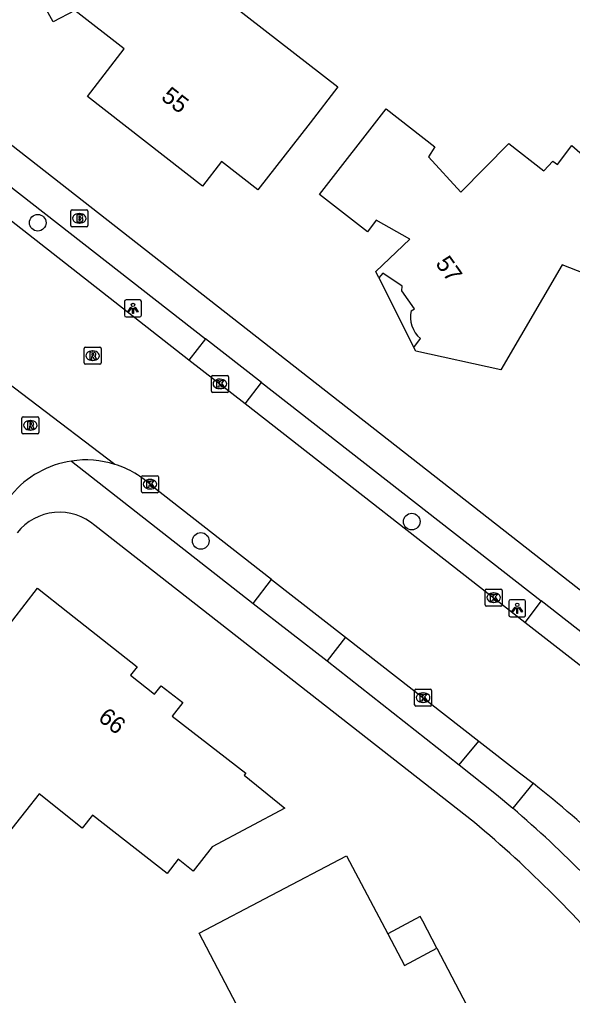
# Model space of a CAD drawing. Extents: x 157321 to 158827, y 386650 to 388532.
# Drawn here: x 158132.5 to 158165, y 387123.1 to 387180.6 of the extents above; entities that cross this region are included whole.
import ezdxf

# ---------------------------------------------------------------- set-up
doc = ezdxf.new("R2010")
doc.units = 0
for name, color, linetype in [('IMGEO_Boom', 7, 'Continuous'), ('IMGEO_Brandkraan', 7, 'Continuous'), ('IMGEO_Kolk', 7, 'Continuous'), ('IMGEO_Lichtpunt', 7, 'Continuous'), ('IMGEO_Pand', 7, 'Continuous'), ('IMGEO_Pand_nummerreeks', 7, 'Continuous'), ('IMGEO_Pand_overbouw', 7, 'Continuous'), ('IMGEO_Rijbaan_lokaal_gesloten', 7, 'Continuous'), ('IMGEO_Rioolput', 7, 'Continuous'), ('IMGEO_Voetpad_open', 7, 'Continuous')]:
    doc.layers.add(name, color=color, linetype=linetype)

msp = doc.modelspace()

# ---------------------------------------------------------------- linework, layer by layer
at = {"layer": 'IMGEO_Boom'}
for centre in [(158133.532, 387168.601), (158155.564, 387150.997), (158143.137, 387149.855)]:
    msp.add_circle(centre, 0.489, dxfattribs=at)
at = {"layer": 'IMGEO_Brandkraan'}
for p, q in [((158135.485, 387168.434), (158135.485, 387169.286)), ((158135.56, 387169.36), (158136.412, 387169.36)), ((158136.486, 387169.286), (158136.486, 387168.434)), ((158135.973, 387169.14), (158135.998, 387169.14)), ((158136.412, 387168.36), (158135.56, 387168.36)), ((158135.996, 387168.58), (158135.971, 387168.58))]:
    msp.add_line(p, q, dxfattribs=at)
for points in [[(158135.485, 387168.434), (158135.485, 387169.286)], [(158135.56, 387169.36), (158136.412, 387169.36)], [(158136.486, 387169.286), (158136.486, 387168.434)], [(158135.833, 387169.06), (158135.833, 387168.66), (158136.046, 387168.66)], [(158136.064, 387169.06), (158135.833, 387169.06)], [(158136.012, 387168.979), (158135.958, 387168.979), (158135.958, 387168.903)], [(158135.958, 387168.903), (158136.011, 387168.903)], [(158136.02, 387168.827), (158135.958, 387168.827), (158135.958, 387168.746)], [(158135.958, 387168.746), (158136.02, 387168.746)], [(158136.412, 387168.36), (158135.56, 387168.36)]]:
    msp.add_lwpolyline(points, dxfattribs=at)
for centre, radius, start, end in [((158135.562, 387169.284), 0.0765, 91.55205, 178.44795), ((158135.562, 387169.284), 0.0765, 91.55205, 178.44795), ((158136.41, 387169.284), 0.0765, 1.55205, 88.44795), ((158136.41, 387169.284), 0.0765, 1.55205, 88.44795), ((158136.013, 387168.941), 0.0379, 267.82845, 90.93552), ((158136.021, 387168.786), 0.0404, 269.87594, 90.50774), ((158136.052, 387168.911), 0.251, 268.66757, 293.53466), ((158136.068, 387168.915), 0.145, 59.4692, 91.53667), ((158136.093, 387168.962), 0.0922, 285.51372, 58.15012), ((158136.098, 387168.77), 0.105, 301.31148, 78.98903), ((158135.562, 387168.436), 0.0765, 181.55205, 268.44795), ((158135.562, 387168.436), 0.0765, 181.55205, 268.44795), ((158136.41, 387168.436), 0.0765, 271.55205, 358.44795), ((158136.41, 387168.436), 0.0765, 271.55205, 358.44795)]:
    msp.add_arc(centre, radius, start, end, dxfattribs=at)
for centre, major_axis, ratio, start_param, end_param in [((158135.972, 387168.86), (-0.387, 0.002), 0.722429, 4.712389, 7.853982), ((158135.997, 387168.86), (-0.39, 0.002), 0.717154, 1.570796, 4.712389)]:
    msp.add_ellipse(centre, major_axis=major_axis, ratio=ratio, start_param=start_param, end_param=end_param, dxfattribs=at)
at = {"layer": 'IMGEO_Kolk'}
for p, q in [((158143.762, 387158.681), (158143.762, 387159.533)), ((158143.837, 387159.607), (158144.689, 387159.607)), ((158144.763, 387159.533), (158144.763, 387158.681)), ((158144.25, 387159.387), (158144.275, 387159.387)), ((158144.689, 387158.607), (158143.837, 387158.607)), ((158144.273, 387158.827), (158144.248, 387158.827)), ((158139.642, 387152.772), (158139.642, 387153.624)), ((158139.717, 387153.698), (158140.569, 387153.698)), ((158140.13, 387153.478), (158140.155, 387153.478)), ((158140.643, 387153.624), (158140.643, 387152.772)), ((158140.569, 387152.698), (158139.717, 387152.698)), ((158140.153, 387152.918), (158140.128, 387152.918)), ((158159.888, 387146.091), (158159.888, 387146.943)), ((158159.963, 387147.017), (158160.815, 387147.017)), ((158160.889, 387146.943), (158160.889, 387146.091)), ((158160.399, 387146.237), (158160.374, 387146.237)), ((158160.376, 387146.797), (158160.401, 387146.797)), ((158160.815, 387146.017), (158159.963, 387146.017)), ((158155.808, 387141.122), (158156.66, 387141.122)), ((158155.733, 387140.196), (158155.733, 387141.048)), ((158156.221, 387140.902), (158156.246, 387140.902)), ((158156.734, 387141.048), (158156.734, 387140.196)), ((158156.66, 387140.122), (158155.808, 387140.122)), ((158156.244, 387140.342), (158156.219, 387140.342))]:
    msp.add_line(p, q, dxfattribs=at)
for points in [[(158143.762, 387158.681), (158143.762, 387159.533)], [(158143.837, 387159.607), (158144.689, 387159.607)], [(158144.763, 387159.533), (158144.763, 387158.681)], [(158144.083, 387159.307), (158144.206, 387159.307), (158144.206, 387159.156), (158144.336, 387159.307), (158144.5, 387159.307), (158144.354, 387159.156), (158144.507, 387158.907), (158144.355, 387158.907), (158144.27, 387159.071), (158144.206, 387159.004), (158144.206, 387158.907), (158144.083, 387158.907), (158144.083, 387159.307)], [(158144.689, 387158.607), (158143.837, 387158.607)], [(158139.642, 387152.772), (158139.642, 387153.624)], [(158139.717, 387153.698), (158140.569, 387153.698)], [(158139.963, 387153.398), (158140.086, 387153.398), (158140.086, 387153.247), (158140.216, 387153.398), (158140.38, 387153.398), (158140.234, 387153.247), (158140.387, 387152.998), (158140.235, 387152.998), (158140.15, 387153.162), (158140.086, 387153.095), (158140.086, 387152.998), (158139.963, 387152.998), (158139.963, 387153.398)], [(158140.643, 387153.624), (158140.643, 387152.772)], [(158140.569, 387152.698), (158139.717, 387152.698)], [(158159.888, 387146.091), (158159.888, 387146.943)], [(158159.963, 387147.017), (158160.815, 387147.017)], [(158160.889, 387146.943), (158160.889, 387146.091)], [(158160.209, 387146.717), (158160.332, 387146.717), (158160.332, 387146.566), (158160.462, 387146.717), (158160.626, 387146.717), (158160.48, 387146.566), (158160.633, 387146.317), (158160.481, 387146.317), (158160.396, 387146.481), (158160.332, 387146.414), (158160.332, 387146.317), (158160.209, 387146.317), (158160.209, 387146.717)], [(158160.815, 387146.017), (158159.963, 387146.017)], [(158155.808, 387141.122), (158156.66, 387141.122)], [(158155.733, 387140.196), (158155.733, 387141.048)], [(158156.054, 387140.822), (158156.177, 387140.822), (158156.177, 387140.671), (158156.307, 387140.822), (158156.471, 387140.822), (158156.325, 387140.671), (158156.478, 387140.422), (158156.326, 387140.422), (158156.241, 387140.586), (158156.177, 387140.519), (158156.177, 387140.422), (158156.054, 387140.422), (158156.054, 387140.822)], [(158156.734, 387141.048), (158156.734, 387140.196)], [(158156.66, 387140.122), (158155.808, 387140.122)]]:
    msp.add_lwpolyline(points, dxfattribs=at)
for centre, start, end in [((158143.839, 387159.531), 91.55205, 178.44795), ((158143.839, 387159.531), 91.55205, 178.44795), ((158144.687, 387159.531), 1.55205, 88.44795), ((158144.687, 387159.531), 1.55205, 88.44795), ((158143.839, 387158.683), 181.55205, 268.44795), ((158143.839, 387158.683), 181.55205, 268.44795), ((158144.687, 387158.683), 271.55205, 358.44795), ((158144.687, 387158.683), 271.55205, 358.44795), ((158139.719, 387153.622), 91.55205, 178.44795), ((158139.719, 387153.622), 91.55205, 178.44795), ((158140.567, 387153.622), 1.55205, 88.44795), ((158140.567, 387153.622), 1.55205, 88.44795), ((158139.719, 387152.774), 181.55205, 268.44795), ((158139.719, 387152.774), 181.55205, 268.44795), ((158140.567, 387152.774), 271.55205, 358.44795), ((158140.567, 387152.774), 271.55205, 358.44795), ((158159.965, 387146.941), 91.55205, 178.44795), ((158159.965, 387146.941), 91.55205, 178.44795), ((158160.813, 387146.941), 1.55205, 88.44795), ((158160.813, 387146.941), 1.55205, 88.44795), ((158159.965, 387146.093), 181.55205, 268.44795), ((158159.965, 387146.093), 181.55205, 268.44795), ((158160.813, 387146.093), 271.55205, 358.44795), ((158160.813, 387146.093), 271.55205, 358.44795), ((158155.81, 387141.046), 91.55205, 178.44795), ((158155.81, 387141.046), 91.55205, 178.44795), ((158156.658, 387141.046), 1.55205, 88.44795), ((158156.658, 387141.046), 1.55205, 88.44795), ((158155.81, 387140.198), 181.55205, 268.44795), ((158155.81, 387140.198), 181.55205, 268.44795), ((158156.658, 387140.198), 271.55205, 358.44795), ((158156.658, 387140.198), 271.55205, 358.44795)]:
    msp.add_arc(centre, 0.0765, start, end, dxfattribs=at)
for centre, major_axis, ratio, start_param, end_param in [((158144.249, 387159.107), (-0.387, 0.002), 0.722429, 4.712389, 7.853982), ((158144.274, 387159.107), (-0.39, 0.002), 0.717154, 1.570796, 4.712389), ((158140.129, 387153.198), (-0.387, 0.002), 0.722429, 4.712389, 7.853982), ((158140.154, 387153.198), (-0.39, 0.002), 0.717154, 1.570796, 4.712389), ((158160.375, 387146.517), (-0.387, 0.002), 0.722429, 4.712389, 7.853982), ((158160.4, 387146.517), (-0.39, 0.002), 0.717154, 1.570796, 4.712389), ((158156.22, 387140.622), (-0.387, 0.002), 0.722429, 4.712389, 7.853982), ((158156.245, 387140.622), (-0.39, 0.002), 0.717154, 1.570796, 4.712389)]:
    msp.add_ellipse(centre, major_axis=major_axis, ratio=ratio, start_param=start_param, end_param=end_param, dxfattribs=at)
at = {"layer": 'IMGEO_Lichtpunt'}
for p, q in [((158139.546, 387164.056), (158138.738, 387164.056)), ((158139.546, 387164.056), (158138.738, 387164.056)), ((158138.644, 387163.961), (158138.644, 387163.154)), ((158138.644, 387163.961), (158138.644, 387163.154)), ((158139.64, 387163.154), (158139.64, 387163.961)), ((158139.64, 387163.154), (158139.64, 387163.961)), ((158138.738, 387163.06), (158139.546, 387163.06)), ((158138.738, 387163.06), (158139.546, 387163.06)), ((158161.278, 387146.292), (158161.278, 387145.485)), ((158161.278, 387146.292), (158161.278, 387145.485)), ((158162.18, 387146.387), (158161.372, 387146.387)), ((158162.18, 387146.387), (158161.372, 387146.387)), ((158162.274, 387145.485), (158162.274, 387146.292)), ((158162.274, 387145.485), (158162.274, 387146.292)), ((158161.372, 387145.391), (158162.18, 387145.391)), ((158161.372, 387145.391), (158162.18, 387145.391))]:
    msp.add_line(p, q, dxfattribs=at)
for points in [[(158139.018, 387163.625), (158139.057, 387163.597), (158138.869, 387163.335), (158138.831, 387163.362), (158139.018, 387163.625)], [(158139.12, 387163.577), (158139.167, 387163.577), (158139.167, 387163.255), (158139.12, 387163.255), (158139.12, 387163.577)], [(158139.23, 387163.597), (158139.268, 387163.624), (158139.455, 387163.362), (158139.416, 387163.334), (158139.23, 387163.597)], [(158161.652, 387145.956), (158161.691, 387145.928), (158161.503, 387145.666), (158161.465, 387145.693), (158161.652, 387145.956)], [(158161.754, 387145.908), (158161.801, 387145.908), (158161.801, 387145.586), (158161.754, 387145.586), (158161.754, 387145.908)], [(158161.864, 387145.928), (158161.902, 387145.955), (158162.089, 387145.693), (158162.05, 387145.665), (158161.864, 387145.928)]]:
    msp.add_lwpolyline(points, dxfattribs=at)
for centre in [(158139.143, 387163.759), (158161.777, 387146.09)]:
    msp.add_circle(centre, 0.0994, dxfattribs=at)
for centre, start, end in [((158138.738, 387163.961), 90, 180), ((158138.738, 387163.961), 90, 180), ((158139.546, 387163.961), 0, 90), ((158139.546, 387163.961), 0, 90), ((158138.738, 387163.154), 180, 270), ((158138.738, 387163.154), 180, 270), ((158139.546, 387163.154), 270, 0), ((158139.546, 387163.154), 270, 360), ((158161.372, 387146.292), 90, 180), ((158161.372, 387146.292), 90, 180), ((158162.18, 387146.292), 0, 90), ((158162.18, 387146.292), 0, 90), ((158161.372, 387145.485), 180, 270), ((158161.372, 387145.485), 180, 270), ((158162.18, 387145.485), 270, 0), ((158162.18, 387145.485), 270, 360)]:
    msp.add_arc(centre, 0.0946, start, end, dxfattribs=at)
at = {"layer": 'IMGEO_Pand'}
for points in [[(158149.571, 387174.487), (158146.503, 387170.538), (158144.355, 387172.203), (158143.239, 387170.763), (158136.457, 387176.045), (158138.615, 387178.846), (158135.725, 387181.109), (158134.448, 387180.434), (158132.634, 387183.726), (158139.685, 387187.526), (158141.515, 387184.145), (158151.218, 387176.607), (158149.571, 387174.487)], [(158155.535, 387163.419), (158155.725, 387163.538), (158154.975, 387164.597), (158155.008, 387164.866), (158153.867, 387165.629), (158153.616, 387165.363), (158153.443, 387165.721), (158155.453, 387167.641), (158153.472, 387168.75), (158152.95, 387168.064), (158150.124, 387170.275), (158154.061, 387175.306), (158156.931, 387173.069), (158156.558, 387172.492), (158158.448, 387170.399), (158161.275, 387173.27), (158163.35, 387171.665)], [(158163.35, 387171.665), (158163.882, 387172.233), (158164.149, 387172.038), (158164.987, 387173.16), (158165.931, 387172.325), (158166.802, 387171.266), (158167.585, 387169.675), (158167.995, 387167.916), (158167.85, 387165.63), (158167.727, 387165.254), (158167.592, 387164.884), (158164.434, 387166.117), (158160.812, 387159.929), (158155.803, 387161.035), (158155.687, 387161.246), (158156.078, 387161.775)], [(158130.593, 387143.31), (158133.517, 387147.067), (158135.312, 387145.654), (158139.393, 387142.441), (158139.004, 387141.947), (158140.418, 387140.833), (158140.807, 387141.327), (158142.077, 387140.338), (158141.447, 387139.541), (158145.792, 387136.175), (158145.696, 387136.053), (158148.084, 387134.109), (158143.817, 387131.827), (158142.697, 387130.402), (158141.81, 387131.099), (158141.15, 387130.259), (158136.758, 387133.702), (158136.157, 387132.936)], [(158136.157, 387132.936), (158133.607, 387134.95), (158129.579, 387129.849)], [(158143.05, 387126.751), (158147.299, 387128.979), (158151.727, 387131.3), (158154.149, 387126.708), (158155.128, 387124.852), (158157.043, 387125.862), (158159.891, 387120.429), (158155.988, 387118.419), (158155.273, 387116.25), (158150.927, 387113.972), (158148.387, 387118.832), (158147.445, 387118.34), (158143.05, 387126.751)]]:
    msp.add_lwpolyline(points, dxfattribs=at)
msp.add_arc((158157.143, 387163.038), 1.652, 166.68325, 229.8727, dxfattribs=at)
at = {"layer": 'IMGEO_Pand_overbouw'}
for points in [[(158154.975, 387164.597), (158155.008, 387164.866), (158153.867, 387165.629), (158153.616, 387165.363), (158155.687, 387161.246), (158156.078, 387161.775)], [(158155.535, 387163.419), (158155.725, 387163.538), (158154.975, 387164.597)]]:
    msp.add_lwpolyline(points, dxfattribs=at)
msp.add_lwpolyline([(158154.149, 387126.708), (158155.128, 387124.852), (158157.043, 387125.862), (158156.209, 387127.454), (158156.065, 387127.729), (158155.509, 387127.433)], close=True, dxfattribs=at)
msp.add_arc((158157.143, 387163.038), 1.652, 166.68325, 229.8727, dxfattribs=at)
at = {"layer": 'IMGEO_Rijbaan_lokaal_gesloten'}
for points in [[(158142.441, 387160.515), (158130.798, 387169.613)], [(158138.079, 387154.366), (158128.042, 387161.97)], [(158145.756, 387157.926), (158142.441, 387160.515)], [(158162.226, 387145.057), (158145.756, 387157.926)], [(158147.311, 387147.58), (158140.297, 387153.064)], [(158147.311, 387147.58), (158151.667, 387144.177)], [(158166.821, 387141.476), (158162.226, 387145.057)], [(158151.667, 387144.177), (158159.509, 387138.067)], [(158159.509, 387138.067), (158161.92, 387136.191), (158162.709, 387135.578)]]:
    msp.add_lwpolyline(points, dxfattribs=at)
for centre, radius, start, end in [((158136.372, 387148.91), 5.718, 98.62983, 140.1088), ((158136.371, 387148.925), 5.703, 72.57315, 98.6431), ((158136.36, 387148.898), 5.732, 46.62098, 72.55185), ((158121.225, 387083.044), 66.939, 41.50477, 51.70304)]:
    msp.add_arc(centre, radius, start, end, dxfattribs=at)
at = {"layer": 'IMGEO_Rioolput'}
for p, q in [((158136.267, 387160.342), (158136.267, 387161.194)), ((158136.342, 387161.268), (158137.194, 387161.268)), ((158137.268, 387161.194), (158137.268, 387160.342)), ((158136.755, 387161.048), (158136.78, 387161.048)), ((158137.194, 387160.268), (158136.342, 387160.268)), ((158136.778, 387160.488), (158136.753, 387160.488)), ((158132.672, 387157.168), (158133.524, 387157.168)), ((158132.597, 387156.242), (158132.597, 387157.094)), ((158133.085, 387156.948), (158133.11, 387156.948)), ((158133.598, 387157.094), (158133.598, 387156.242)), ((158133.524, 387156.168), (158132.672, 387156.168)), ((158133.108, 387156.388), (158133.083, 387156.388))]:
    msp.add_line(p, q, dxfattribs=at)
for points in [[(158136.267, 387160.342), (158136.267, 387161.194)], [(158136.342, 387161.268), (158137.194, 387161.268)], [(158137.268, 387161.194), (158137.268, 387160.342)], [(158136.856, 387160.966), (158136.604, 387160.968), (158136.604, 387160.568)], [(158136.604, 387160.568), (158136.728, 387160.568), (158136.728, 387160.73), (158136.739, 387160.73)], [(158136.782, 387160.887), (158136.728, 387160.887), (158136.728, 387160.806)], [(158136.728, 387160.806), (158136.78, 387160.806)], [(158136.786, 387160.701), (158136.857, 387160.568), (158136.997, 387160.568), (158136.932, 387160.694)], [(158137.194, 387160.268), (158136.342, 387160.268)], [(158132.672, 387157.168), (158133.524, 387157.168)], [(158132.597, 387156.242), (158132.597, 387157.094)], [(158133.186, 387156.866), (158132.934, 387156.868), (158132.934, 387156.468)], [(158132.934, 387156.468), (158133.058, 387156.468), (158133.058, 387156.63), (158133.069, 387156.63)], [(158133.112, 387156.787), (158133.058, 387156.787), (158133.058, 387156.706)], [(158133.058, 387156.706), (158133.11, 387156.706)], [(158133.116, 387156.601), (158133.187, 387156.468), (158133.327, 387156.468), (158133.262, 387156.594)], [(158133.598, 387157.094), (158133.598, 387156.242)], [(158133.524, 387156.168), (158132.672, 387156.168)]]:
    msp.add_lwpolyline(points, dxfattribs=at)
for centre, radius, start, end in [((158136.344, 387161.192), 0.0765, 91.55205, 178.44795), ((158136.344, 387161.192), 0.0765, 91.55205, 178.44795), ((158137.192, 387161.192), 0.0765, 1.55205, 88.44795), ((158137.192, 387161.192), 0.0765, 1.55205, 88.44795), ((158136.738, 387160.677), 0.0533, 26.02933, 88.69889), ((158136.764, 387160.995), 0.19, 274.7715, 282.96867), ((158136.788, 387160.791), 0.0964, 77.00612, 93.18647), ((158136.802, 387160.848), 0.0378, 276.66336, 79.67722), ((158136.855, 387160.856), 0.109, 350.36119, 89.41601), ((158136.853, 387160.856), 0.112, 277.58423, 350.98172), ((158136.837, 387160.641), 0.108, 29.51342, 73.79051), ((158136.344, 387160.344), 0.0765, 181.55205, 268.44795), ((158136.344, 387160.344), 0.0765, 181.55205, 268.44795), ((158137.192, 387160.344), 0.0765, 271.55205, 358.44795), ((158137.192, 387160.344), 0.0765, 271.55205, 358.44795), ((158132.674, 387157.092), 0.0765, 91.55205, 178.44795), ((158132.674, 387157.092), 0.0765, 91.55205, 178.44795), ((158133.522, 387157.092), 0.0765, 1.55205, 88.44795), ((158133.522, 387157.092), 0.0765, 1.55205, 88.44795), ((158133.068, 387156.577), 0.0533, 26.02933, 88.69889), ((158133.094, 387156.895), 0.19, 274.7715, 282.96867), ((158133.118, 387156.691), 0.0964, 77.00612, 93.18647), ((158133.132, 387156.748), 0.0378, 276.66336, 79.67722), ((158133.185, 387156.756), 0.109, 350.36119, 89.41601), ((158133.183, 387156.756), 0.112, 277.58423, 350.98172), ((158133.167, 387156.541), 0.108, 29.51342, 73.79051), ((158132.674, 387156.244), 0.0765, 181.55205, 268.44795), ((158132.674, 387156.244), 0.0765, 181.55205, 268.44795), ((158133.522, 387156.244), 0.0765, 271.55205, 358.44795), ((158133.522, 387156.244), 0.0765, 271.55205, 358.44795)]:
    msp.add_arc(centre, radius, start, end, dxfattribs=at)
for centre, major_axis, ratio, start_param, end_param in [((158136.754, 387160.768), (-0.387, 0.002), 0.722429, 4.712389, 7.853982), ((158136.779, 387160.768), (-0.39, 0.002), 0.717154, 1.570796, 4.712389), ((158133.084, 387156.668), (-0.387, 0.002), 0.722429, 4.712389, 7.853982), ((158133.109, 387156.668), (-0.39, 0.002), 0.717154, 1.570796, 4.712389)]:
    msp.add_ellipse(centre, major_axis=major_axis, ratio=ratio, start_param=start_param, end_param=end_param, dxfattribs=at)
at = {"layer": 'IMGEO_Voetpad_open'}
for points in [[(158120.564, 387182.122), (158132.982, 387172.403), (158162.416, 387149.364), (158185.407, 387131.357)], [(158131.766, 387170.849), (158143.406, 387161.763)], [(158143.406, 387161.763), (158142.441, 387160.515)], [(158146.71, 387159.183), (158143.406, 387161.763)], [(158145.756, 387157.926), (158146.71, 387159.183)], [(158146.71, 387159.183), (158163.192, 387146.32)], [(158135.514, 387154.563), (158146.215, 387146.178)], [(158159.254, 387133.263), (158136.901, 387150.758)], [(158146.215, 387146.178), (158147.311, 387147.58)], [(158163.192, 387146.32), (158162.226, 387145.057)], [(158167.78, 387142.729), (158163.192, 387146.32)], [(158146.215, 387146.178), (158150.575, 387142.788)], [(158151.667, 387144.177), (158150.575, 387142.788)], [(158150.575, 387142.788), (158158.363, 387136.664)], [(158158.363, 387136.664), (158159.509, 387138.067)], [(158158.363, 387136.664), (158160.55, 387134.927), (158161.524, 387134.108)], [(158162.709, 387135.578), (158161.524, 387134.108)]]:
    msp.add_lwpolyline(points, dxfattribs=at)
for centre, radius, start, end in [((158134.811, 387148.365), 3.178, 48.86807, 141.58621), ((158111.969, 387076.713), 75.828, 40.3171, 49.19263), ((158115.452, 387080.601), 68.497, 39.69446, 50.24765)]:
    msp.add_arc(centre, radius, start, end, dxfattribs=at)

# ---------------------------------------------------------------- texts
at = {"layer": 'IMGEO_Pand_nummerreeks'}
for s, rotation, p in [('55', 322.0876, (158140.744, 387175.9)), ('57', 305.30671, (158156.929, 387166.198)), ('66', 321.76653, (158137.031, 387139.325))]:
    msp.add_text(s, height=1, rotation=rotation, dxfattribs=at).set_placement(p)

doc.saveas('drawing.dxf')
